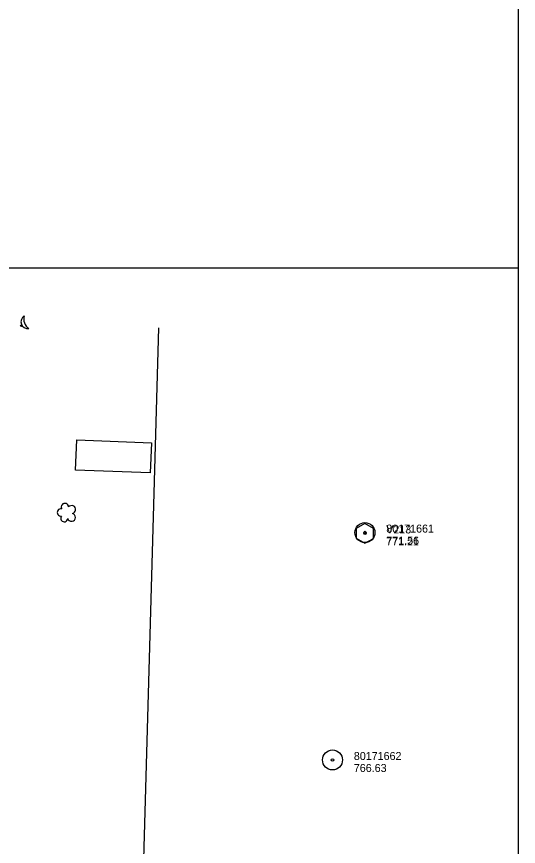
# Model space of a CAD drawing. Extents: x 591954 to 597000, y 198576 to 213500.
# Drawn here: x 594624 to 595000, y 212566 to 213188 of the extents above; entities that cross this region are included whole.
import ezdxf

# ---------------------------------------------------------------- set-up
doc = ezdxf.new("R2010")
doc.units = 0
for name, color, linetype in [('Level 10', 7, 'Continuous'), ('Level 12', 7, 'Continuous'), ('Level 18', 7, 'Continuous'), ('Level 4', 7, 'Continuous'), ('Level 5', 7, 'Continuous'), ('Level 6', 7, 'Continuous')]:
    doc.layers.add(name, color=color, linetype=linetype)

msp = doc.modelspace()

# ---------------------------------------------------------------- linework, layer by layer
at = {"layer": 'Level 10'}
for p, q in [((595000, 212000), (595000, 213500)), ((593000, 213000), (595000, 213000))]:
    msp.add_line(p, q, dxfattribs=at)
at = {"layer": 'Level 12'}
msp.add_lwpolyline([(594669.03, 212870.95), (594725.05, 212868.85), (594724.2, 212846.27), (594668.18, 212848.36), (594669.03, 212870.95)], dxfattribs=at)
msp.add_circle((594627.59, 212956.58), 0.562, dxfattribs=at)
for centre, radius, start, end in [((594632.5, 212959.63), 5.22, 122.80013, 277.09848), ((594637.88, 212961.58), 8.55, 163.4557, 236.43981)]:
    msp.add_arc(centre, radius, start, end, dxfattribs=at)
at = {"layer": 'Level 18'}
for centre, radius, start, end in [((594657.21, 212816.58), 2.78, 78.07156, 279.08261), ((594660.21, 212820.65), 2.78, 1.39455, 209.16754), ((594665.25, 212818.8), 2.97, 278.42366, 139.65754), ((594659.67, 212812.18), 2.61, 140.77971, 358.71232), ((594665.14, 212812.94), 2.97, 196.07448, 79.04774)]:
    msp.add_arc(centre, radius, start, end, dxfattribs=at)
at = {"layer": 'Level 4'}
msp.add_lwpolyline([(594730.22, 212954.9), (594711.46, 212282.55)], dxfattribs=at)
at = {"layer": 'Level 5'}
msp.add_lwpolyline([(594878.54, 212804.65), (594878.54, 212797.26), (594885, 212793.54), (594891.39, 212797.2), (594891.39, 212804.53), (594884.87, 212808.26)], close=True, dxfattribs=at)
msp.add_circle((594884.95, 212800.89), 0.871, dxfattribs=at)
at = {"layer": 'Level 6'}
for centre, radius in [((594885.02, 212801.51), 7.5), ((594885.02, 212801.51), 0.96), ((594860.69, 212631.1), 7.5), ((594860.69, 212631.1), 0.96)]:
    msp.add_circle(centre, radius, dxfattribs=at)

# ---------------------------------------------------------------- texts
at = {"layer": 'Level 5'}
for s, p in [('V213', (594900.95, 212800.89)), ('771.21', (594900.95, 212791.89))]:
    msp.add_text(s, height=6, dxfattribs=at).set_placement(p)
at = {"layer": 'Level 6'}
for s, p in [('80171661', (594901.02, 212801.51)), ('771.56', (594901.02, 212792.51)), ('80171662', (594876.69, 212631.1)), ('766.63', (594876.69, 212622.1))]:
    msp.add_text(s, height=6, dxfattribs=at).set_placement(p)

doc.saveas('drawing.dxf')
